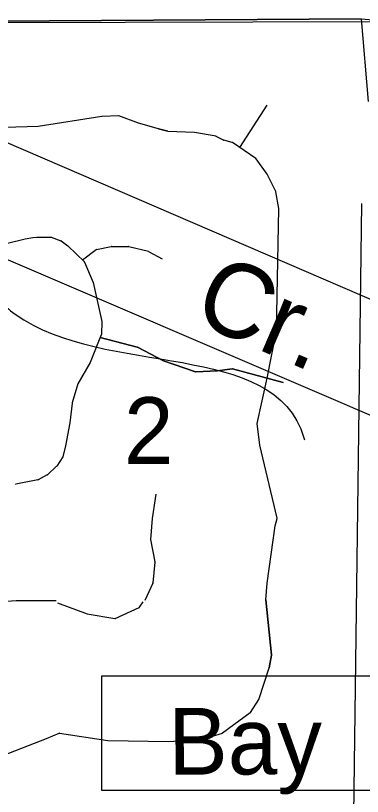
# Model space of a CAD drawing. Extents: x 408847 to 817539, y 923858 to 1151780.
# Drawn here: x 501184 to 503523, y 1041018 to 1046278 of the extents above; entities that cross this region are included whole.
import ezdxf

# ---------------------------------------------------------------- set-up
doc = ezdxf.new("R2010")
doc.units = 0
for name, color, linetype in [('Airport Names', 7, 'Continuous'), ('Level 42', 7, 'Continuous'), ('Level 43', 7, 'Continuous'), ('Local Roads Paved', 7, 'Continuous'), ('Local Roads Related Text', 7, 'Continuous'), ('Masks for Text', 7, 'Continuous'), ('Narrow River Creek and Branch and Slough', 7, 'Continuous'), ('Township  and Range lines', 7, 'Continuous')]:
    doc.layers.add(name, color=color, linetype=linetype)

msp = doc.modelspace()

# ---------------------------------------------------------------- linework, layer by layer
at = {"layer": 'Airport Names'}
msp.add_lwpolyline([(498967.1, 1045560.5), (504068.8, 1043376.5), (504402.9, 1044010), (499343.4, 1046189)], close=True, dxfattribs=at)
at = {"layer": 'Local Roads Paved'}
for p, q in [((496926.9, 1046217.5), (503514.7, 1046256)), ((503514.7, 1046256), (496926.9, 1046217.5)), ((503514.7, 1046256), (496926.9, 1046217.5)), ((503514.7, 1046256), (503685.6, 1046243)), ((503514.7, 1046256), (503560.5, 1045699.7)), ((502695.8, 1045389.1), (502880.4, 1045674.5)), ((501766.6, 1045599.1), (501337.7, 1045532.1)), ((501879, 1045603.3), (501767.1, 1045599.2)), ((502013.6, 1045553.1), (501880.6, 1045603.1)), ((501337.7, 1045532.1), (501112, 1045523.8)), ((502147.7, 1045515.4), (502014, 1045553)), ((502147.8, 1045515.4), (502210.1, 1045498.7)), ((502210.1, 1045498.7), (502147.8, 1045515.4)), ((502390.3, 1045490.3), (502211, 1045498.6)), ((502536.5, 1045465.2), (502390.8, 1045490.2)), ((502587, 1045440.2), (502537.6, 1045464.9)), ((502645.3, 1045423.4), (502587.7, 1045439.9)), ((502804.4, 1045314.7), (502646.5, 1045422.9)), ((502880.2, 1045209.9), (502805.4, 1045313.8)), ((502938.7, 1045092.9), (502880.5, 1045209.3)), ((502959.8, 1044979.7), (502939.1, 1045091.8)), ((503462.6, 1040794.7), (503519.7, 1045011.8)), ((502943.2, 1044154.5), (502959.9, 1044978.9)), ((501128.8, 1044744.8), (501249.7, 1044774)), ((501250, 1044774.1), (501300, 1044782.4)), ((501300.1, 1044782.4), (501327.3, 1044786.6)), ((501327.3, 1044786.6), (501422.8, 1044786.6)), ((501424.2, 1044786.4), (501490, 1044761.7)), ((501491, 1044761.2), (501536.4, 1044728.1)), ((501536.8, 1044727.8), (501649, 1044619.7)), ((501636.1, 1044632.1), (501728.4, 1044702.3)), ((501636.1, 1044632.1), (501728.4, 1044702.3)), ((501730, 1044703), (501829.2, 1044723.7)), ((501730, 1044703), (501829.2, 1044723.7)), ((501830, 1044723.8), (501946.3, 1044723.8)), ((501830, 1044723.8), (501946.3, 1044723.8)), ((501947.3, 1044723.7), (502080.3, 1044690.4)), ((501947.3, 1044723.7), (502080.3, 1044690.4)), ((502081.2, 1044690), (502172.9, 1044640)), ((502081.2, 1044690), (502172.9, 1044640)), ((501649.9, 1044618.3), (501708.1, 1044481.2)), ((501708.3, 1044480.5), (501766.7, 1044217.5)), ((501766.8, 1044216.5), (501762.7, 1044129.7)), ((501762.4, 1044128.4), (501687.4, 1043940.9)), ((502005, 1044045.4), (501755.1, 1044110.2)), ((501755.1, 1044110.2), (502005, 1044045.4)), ((502880.4, 1043835.9), (502943.1, 1044153.8)), ((502181, 1043953.3), (502005.8, 1044045.1)), ((502005.8, 1044045.1), (502181, 1043953.3)), ((502398.2, 1043878), (502181.5, 1043953)), ((502181.5, 1043953), (502398.2, 1043878)), ((501687.1, 1043940.3), (501603.8, 1043798.6)), ((502645.1, 1043898.6), (502545.6, 1043886.1)), ((502545.6, 1043886.1), (502645.1, 1043898.6)), ((502989.2, 1043806.6), (502646.7, 1043898.5)), ((502646.7, 1043898.5), (502989.2, 1043806.6)), ((502545.3, 1043886.1), (502399.7, 1043877.8)), ((502399.7, 1043877.8), (502545.3, 1043886.1)), ((501603.4, 1043797.7), (501566, 1043668.6)), ((502813.5, 1043530.8), (502880.3, 1043835.8)), ((501565.8, 1043668), (501549.2, 1043534.4)), ((501549.1, 1043534.2), (501519.8, 1043379.3)), ((502830.1, 1043385), (502813.4, 1043529.5)), ((501519.8, 1043379.3), (501503.3, 1043306.2)), ((502947.1, 1042891.8), (502830.1, 1043385)), ((501502.7, 1043304.8), (501461.5, 1043243)), ((501460.9, 1043242.3), (501398.8, 1043184.4)), ((501398, 1043183.8), (501336.2, 1043150.8)), ((501335.1, 1043150.4), (501185.4, 1043121.3)), ((502131, 1043054.2), (502105.9, 1042890.9)), ((502105.9, 1042890.7), (502093.4, 1042749)), ((502934.8, 1042840.8), (502947.1, 1042889.9)), ((502880.4, 1042455.4), (502934.7, 1042840.4)), ((502093.5, 1042747.9), (502122.5, 1042598.2)), ((502122.6, 1042597.1), (502110.2, 1042455.9)), ((502109.8, 1042454.6), (502055.7, 1042338)), ((502872, 1042342.2), (502880.3, 1042455.1)), ((501013.8, 1042325.4), (501189, 1042338)), ((501466.4, 1042322.9), (501667, 1042247.6)), ((502019.6, 1042292.4), (502044.1, 1042329.2)), ((502872, 1042342.2), (502910.6, 1041971.7)), ((502910.6, 1041971.7), (502872, 1042342.2)), ((501856.8, 1042216.6), (502018, 1042291)), ((501667.7, 1042247.4), (501854.5, 1042216.3)), ((502910.5, 1041970.5), (502893.1, 1041884.9)), ((502893.1, 1041884.9), (502910.5, 1041970.5)), ((502824.1, 1041671.8), (502893.1, 1041884.9)), ((502767.9, 1041584), (502823.7, 1041670.9)), ((502579.6, 1041445.6), (502766.9, 1041582.9)), ((501392.4, 1041407.5), (501479.2, 1041444.7)), ((501481.3, 1041445), (501806.5, 1041395)), ((502435.1, 1041401.3), (502578.4, 1041445)), ((501098.3, 1041294.8), (501392.2, 1041407.5)), ((501807, 1041394.9), (502214.7, 1041388.6)), ((502215, 1041388.6), (502434.2, 1041401.2))]:
    msp.add_line(p, q, dxfattribs=at)
msp.add_lwpolyline([(501189.3, 1042338), (501377.5, 1042338), (501457, 1042338)], dxfattribs=at)
for centre, start, end in [((501767.2, 1045595.2), 92.1222, 98.8766), ((501879.2, 1045599.3), 69.4345, 92.1222), ((502015.1, 1045556.9), 249.4345, 254.2839), ((502148.8, 1045519.2), 254.2839, 255.0614), ((502211.2, 1045502.6), 255.0614, 267.3357), ((502390.1, 1045486.3), 80.2677, 87.3357), ((502535.8, 1045461.3), 63.4235, 80.2676), ((502588.8, 1045443.7), 243.4235, 254.047), ((502644.2, 1045419.6), 55.6063, 74.047), ((502802.2, 1045311.4), 35.7403, 55.6063), ((502876.9, 1045207.6), 26.5536, 35.7403), ((502935.1, 1045091.1), 10.4864, 26.5536), ((502955.9, 1044979), 358.8374, 10.4864), ((501250.6, 1044770.1), 99.467, 103.577), ((501300.7, 1044778.5), 98.7521, 99.467), ((501422.8, 1044782.6), 69.4345, 90), ((501488.6, 1044757.9), 53.959, 69.4345), ((501534, 1044724.9), 46.0666, 53.959), ((501730.8, 1044699.1), 101.774, 127.2652), ((501730.8, 1044699.1), 101.774, 127.2652), ((501830, 1044719.8), 90, 101.774), ((501830, 1044719.8), 90, 101.774), ((501946.3, 1044719.8), 75.957, 90), ((501946.3, 1044719.8), 75.957, 90), ((502079.3, 1044686.5), 61.3775, 75.957), ((502079.3, 1044686.5), 61.3775, 75.957), ((501646.2, 1044616.8), 22.9784, 46.0666), ((501704.4, 1044479.6), 12.5227, 22.9784), ((501762.8, 1044216.7), 357.2751, 12.5227), ((501758.7, 1044129.9), 338.2085, 357.2751), ((502939.2, 1044154.6), 348.8406, 358.8374), ((502004, 1044041.5), 62.3423, 75.4586), ((502004, 1044041.5), 62.3422, 75.4586), ((502182.8, 1043956.8), 242.3423, 250.8977), ((502182.8, 1043956.8), 242.3423, 250.8977), ((501683.7, 1043942.3), 329.547, 338.2085), ((502645.6, 1043894.6), 74.9745, 97.1285), ((502645.6, 1043894.6), 74.9745, 97.1285), ((502399.5, 1043881.8), 250.8977, 273.2721), ((502399.5, 1043881.8), 250.8977, 273.2721), ((502545.1, 1043890.1), 273.2721, 277.1285), ((502545.1, 1043890.1), 273.2721, 277.1285), ((501607.3, 1043796.6), 149.547, 163.8185), ((502876.4, 1043836.7), 347.6435, 348.8406), ((501569.8, 1043667.5), 163.8185, 172.8785), ((501545.2, 1043534.9), 349.2921, 352.8785), ((502817.4, 1043529.9), 167.6435, 186.5835), ((501499.4, 1043307.1), 326.3231, 347.2306), ((501458.2, 1043245.2), 313.0394, 326.3231), ((501396.1, 1043187.3), 298.0844, 313.0394), ((501184.6, 1043125.2), 267.7963, 281.0089), ((501334.3, 1043154.3), 281.0089, 298.0844), ((502109.9, 1042890.3), 171.2581, 174.9601), ((502943.2, 1042890.8), 345.9705, 13.3423), ((502938.7, 1042839.8), 165.9705, 171.9611), ((502097.4, 1042748.6), 174.9601, 190.9982), ((502118.6, 1042597.4), 354.9601, 10.9982), ((502106.2, 1042456.3), 335.1062, 354.9601), ((502884.3, 1042454.8), 171.9611, 175.7657), ((501189.3, 1042334), 90, 94.0877), ((502016.3, 1042294.6), 294.786, 326.3232), ((501668.4, 1042251.4), 249.4345, 260.533), ((501855.2, 1042220.2), 260.533, 294.786), ((502906.6, 1041971.3), 348.4568, 5.9488), ((502906.6, 1041971.3), 348.4568, 5.9488), ((502820.3, 1041673.1), 327.2778, 342.0805), ((502764.5, 1041586.2), 306.2675, 327.2778), ((501480.7, 1041441), 81.2495, 113.209), ((502577.3, 1041448.8), 286.9355, 306.2675), ((501390.8, 1041411.2), 290.9653, 293.209), ((501807.1, 1041398.9), 261.2495, 269.1182), ((502214.8, 1041392.6), 269.1182, 273.2721), ((502434, 1041405.2), 273.2721, 286.9355)]:
    msp.add_arc(centre, 4, start, end, dxfattribs=at)
at = {"layer": 'Masks for Text'}
msp.add_lwpolyline([(501766.5, 1041829.7), (504000.9, 1041829.7), (504000.9, 1041057.9), (501766.5, 1041057.9)], close=True, dxfattribs=at)
at = {"layer": 'Narrow River Creek and Branch and Slough'}
msp.add_spline([(498239.6, 1045495.5), (498301.2, 1045540.8), (498786.8, 1044873.1), (498989, 1044888.8), (499235.1, 1044782.4), (499579.5, 1044908.2), (499813.7, 1044913.9), (500029.5, 1044593.1), (500365.9, 1044652.8), (500691.9, 1044432.1), (500932, 1044417.8), (501182.1, 1044267.2), (503128.7, 1043433.5), (503132.7, 1043419.5)], degree=3, dxfattribs=at)
at = {"layer": 'Township  and Range lines'}
msp.add_line((499522.2, 1046228.2), (504923.1, 1046243.2), dxfattribs=at)

# ---------------------------------------------------------------- texts
at = {"layer": 'Level 42'}
msp.add_text('Cr.', height=500, rotation=336.6148, dxfattribs=at).set_placement((502360.6, 1044227.7))
at = {"layer": 'Level 43'}
msp.add_text('2', height=450, rotation=359.9063, dxfattribs=at).set_placement((501914.4, 1043257.6))
at = {"layer": 'Local Roads Related Text'}
for s, p in [('Preymore  St.', (498944.8, 1046350.2)), ('Bay  St.', (502214.1, 1041163.7))]:
    msp.add_text(s, height=450, rotation=0.2715, dxfattribs=at).set_placement(p)

doc.saveas('drawing.dxf')
